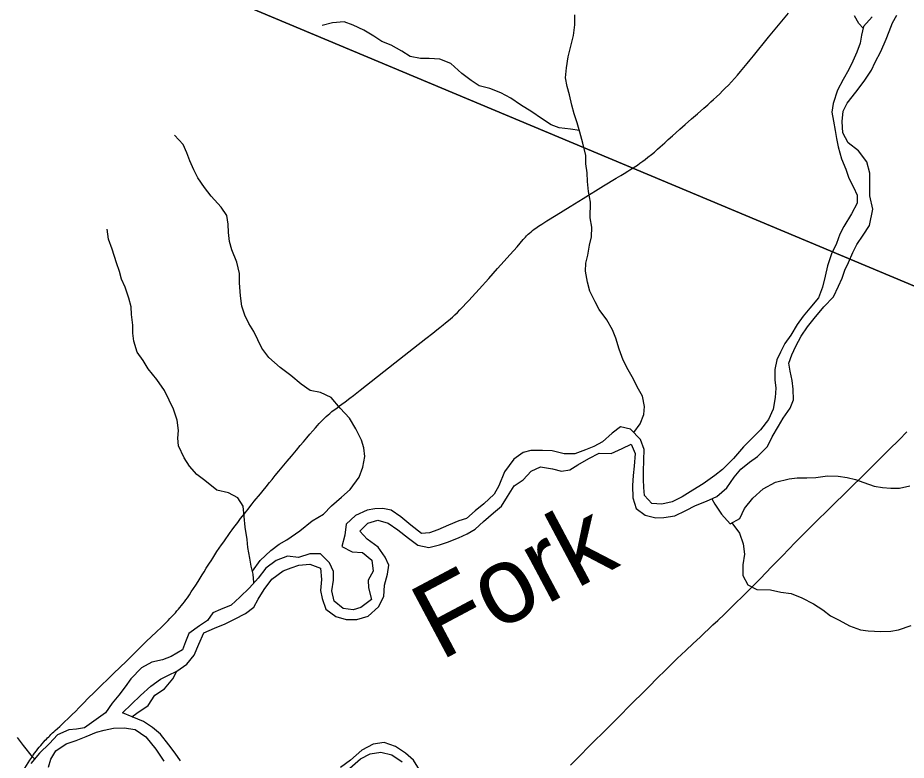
# Model space of a CAD drawing. Extents: x 1442749 to 1756758, y 235267 to 677782.
# Drawn here: x 1553326 to 1559123, y 518732 to 523577 of the extents above; entities that cross this region are included whole.
import ezdxf

# ---------------------------------------------------------------- set-up
doc = ezdxf.new("R2010")
doc.units = 0
for name, color, linetype in [('GM_X_County_Road', 7, 'Continuous'), ('GM_X_Major_River', 7, 'Continuous'), ('GM_X_Major_River_Text', 7, 'Continuous'), ('GM_X_Minor_River', 7, 'Continuous'), ('GM_X_Township', 7, 'Continuous')]:
    doc.layers.add(name, color=color, linetype=linetype)

msp = doc.modelspace()

# ---------------------------------------------------------------- linework, layer by layer
at = {"layer": 'GM_X_County_Road'}
for points in [[(1557368.7, 522616.1), (1557385.2, 522628.2), (1557403.4, 522641.2), (1557419.1, 522652.9), (1557437.7, 522667.3), (1557460.3, 522685), (1557479.4, 522700.7), (1557500.7, 522718.5), (1557517.6, 522733.7), (1557546.7, 522760.1), (1557570.4, 522781.6), (1557597, 522805.7), (1557620.4, 522827), (1557644.8, 522849.1), (1557680.3, 522880.4), (1557722.4, 522917.3), (1557761.1, 522951.1), (1557801, 522986.3), (1557827.5, 523009.7), (1557848.7, 523028.4), (1557866.1, 523044), (1557884.7, 523060.9), (1557906, 523080.9), (1557924.7, 523099.1), (1557942.1, 523116.9), (1557962.5, 523137.7), (1557982, 523158.6), (1558002.8, 523181.6), (1558021.9, 523203.3), (1558041, 523225.8), (1558063.2, 523252.3), (1558084, 523277.5), (1558104.6, 523302.4), (1558126.5, 523328.7), (1558225, 523449.8), (1558353.5, 523607.4)], [(1553349.6, 518645.9), (1553405.3, 518732.9), (1553416.7, 518750.9), (1553426, 518764.2), (1553435.5, 518777.8), (1553447.7, 518794.4), (1553456.8, 518806.1), (1553465.4, 518816.9), (1553475.5, 518828.7), (1553484.2, 518839.1), (1553495.5, 518851.9), (1553505.4, 518862.6), (1553512.8, 518870.4), (1553520.2, 518878.2), (1553527.6, 518885.6), (1553534.3, 518892.2), (1553541.4, 518899.2), (1553553.3, 518910.4), (1553561.5, 518918.1), (1553570.1, 518926.1), (1553584, 518939), (1553599.3, 518952.8), (1553629.1, 518981), (1553656, 519006.3), (1553679, 519027.9), (1553703.6, 519052.8), (1553725, 519074.4), (1553751, 519100.8), (1553790.3, 519140.5), (1553820.8, 519170.5), (1553881.7, 519230.2), (1553905.1, 519253.3), (1553928.4, 519276.2), (1553953.4, 519300.5), (1553991, 519337.1), (1554034.3, 519379), (1554164.3, 519507.1), (1554230.3, 519570.5), (1554262.4, 519601.3), (1554277.6, 519615.6), (1554293.2, 519630.8), (1554306.6, 519644.2), (1554318.8, 519656.8), (1554331.7, 519670.3), (1554343.5, 519682.9), (1554353.9, 519694.6), (1554363.9, 519705.9), (1554374.4, 519718.5), (1554383.9, 519729.8), (1554393.9, 519741.5), (1554403, 519753.2), (1554412.5, 519765.3), (1554421.7, 519777.9), (1554432.1, 519792.7), (1554445.5, 519812.2), (1554457.7, 519830.5), (1554472.9, 519853.5), (1554486.6, 519874.5), (1554502.4, 519898.6), (1554515.9, 519920.3), (1554529.7, 519942.4), (1554541.9, 519962), (1554555.8, 519984.5), (1554576.2, 520017.1), (1554586.9, 520033.9), (1554597.9, 520051.2), (1554611.3, 520072.2), (1554625.2, 520093.5), (1554640.4, 520115.6), (1554655.2, 520136.9), (1554669.1, 520157.3), (1554682.9, 520177.2), (1554697.7, 520198.1), (1554711.6, 520217.2), (1554725.5, 520236.3), (1554742.4, 520259.3), (1554754.3, 520275), (1554765.4, 520289.6), (1554779.7, 520308.4), (1554791.9, 520324.4), (1554804.7, 520340.9), (1554817.5, 520357.4), (1554828.4, 520370.8), (1554840.1, 520386), (1554855.3, 520405.1), (1554869.1, 520422.9), (1554881.3, 520438.1), (1554895.6, 520455.9), (1554908.6, 520471.5), (1554926, 520491.9), (1554945.5, 520515.8), (1554968.5, 520543.7), (1554984.6, 520563.1), (1555005.4, 520589.1), (1555028.8, 520617.4), (1555050.9, 520644.3), (1555083.1, 520683.3), (1555111.2, 520716.8), (1555143.9, 520755.8), (1555169.1, 520785.7), (1555189.4, 520809.6), (1555211.2, 520835.2), (1555230.7, 520858.7), (1555249.8, 520881.2), (1555268, 520902), (1555281.5, 520917.3), (1555293.2, 520929.8), (1555304, 520941.1), (1555314.9, 520952), (1555327.5, 520964.1), (1555338.3, 520974.1), (1555350, 520984.9), (1555362.2, 520995.4), (1555375.7, 521006.7), (1555389.5, 521017.5), (1555406.5, 521030.5), (1555425.1, 521044.9), (1555440.3, 521056.1), (1555461.6, 521071.8), (1555492.9, 521094.8), (1555517.1, 521113), (1555560.5, 521146.4), (1555786.2, 521325.7), (1555907.8, 521421.6), (1555987.6, 521484.1), (1556032.8, 521518.8), (1556059.3, 521539.6), (1556080.5, 521556.7), (1556100.9, 521573.1), (1556116.3, 521585.8), (1556135.2, 521601.3), (1556148.2, 521612.6), (1556161.2, 521623.9), (1556176.4, 521637.7), (1556193.8, 521654.7), (1556210.7, 521672), (1556230.7, 521692.4), (1556249.8, 521712.4), (1556269.3, 521732.8), (1556290.2, 521755.4), (1556336.6, 521807), (1556398.7, 521876.4), (1556427.7, 521908.6), (1556456.8, 521940.7), (1556498.5, 521987.6), (1556536.2, 522030.1), (1556561.4, 522058.3), (1556583.5, 522083), (1556603.1, 522105.6), (1556623.9, 522129.5), (1556637.4, 522144.2), (1556646, 522153.8), (1556656, 522164.2), (1556664.7, 522172.4), (1556674.7, 522181.1), (1556684.7, 522188.9), (1556695.5, 522197.2), (1556705.5, 522204.6), (1556722.9, 522216.3), (1556745.4, 522231), (1556778.3, 522251.9), (1556837.9, 522288.8), (1556929.5, 522344.8), (1557015.1, 522396.7), (1557148.2, 522479.3), (1557230.7, 522529.2), (1557259.7, 522546.6), (1557282.3, 522560.5), (1557305.8, 522575.2), (1557319.9, 522584.5), (1557368.7, 522616.1)], [(1556933, 518700.8), (1556996.4, 518764.5), (1557048.2, 518816.5), (1557088.7, 518857.8), (1557142.6, 518911.7), (1557229.5, 518998.4), (1557341.3, 519110.5), (1557400.9, 519170.3), (1557444.3, 519213.6), (1557498.3, 519267.4), (1557551.2, 519320.3), (1557586.2, 519354.4), (1557628.2, 519395.4), (1557684.3, 519449.2), (1557731.6, 519493.4), (1557777.2, 519536.1), (1557861.4, 519615.4), (1557892.4, 519644.8), (1557936.2, 519686), (1557978.4, 519726.7), (1558020.6, 519767.1), (1558044.1, 519790.2), (1558081.2, 519826.2), (1558116.3, 519861.3), (1558169.9, 519915.7), (1558246.4, 519995.3), (1558314.7, 520065.9), (1558398.3, 520152.3), (1558461, 520215.4), (1558524.1, 520278.9), (1558625.9, 520378.3), (1558748.8, 520498.1), (1558853.6, 520602), (1558944.2, 520692.3), (1559011.5, 520759.4), (1559076.9, 520823.8), (1559127.5, 520875.4)]]:
    msp.add_lwpolyline(points, dxfattribs=at)
at = {"layer": 'GM_X_Major_River'}
msp.add_line((1558904.5, 522328.8), (1558885.8, 522415.4), dxfattribs=at)
for points in [[(1558885.8, 522415.4), (1558885.9, 522487.5), (1558884.1, 522563.7), (1558866.2, 522636.3), (1558812.2, 522707.9), (1558743.7, 522759.9), (1558709.5, 522825), (1558705.6, 522899.2), (1558711.6, 522967.1), (1558737.1, 523020.5), (1558793.1, 523091.1), (1558847.2, 523163.7), (1558895.2, 523234.5), (1558920.7, 523287.9), (1558956.7, 523357.1), (1558991, 523436.3), (1559010.4, 523487.8), (1559034, 523543.2), (1559061.5, 523594.6)], [(1558901.1, 523583), (1558843.4, 523520.5), (1558831.7, 523462.7), (1558822.2, 523410.9), (1558800.6, 523353.4), (1558774.9, 523294), (1558747.3, 523238.6), (1558711.5, 523173.5), (1558673.5, 523104.4), (1558645, 523017.1), (1558637.4, 522961.2), (1558647.7, 522902.8), (1558660, 522840.3), (1558668.5, 522790), (1558679, 522735.6), (1558700.7, 522656.9), (1558728.8, 522590), (1558749.1, 522531.3), (1558779.5, 522472.4), (1558802, 522419.7), (1558802.5, 522367.6), (1558766.5, 522298.5), (1558716.2, 522215.7), (1558688.7, 522164.4), (1558666.9, 522102.9), (1558635, 522035.6), (1558608.8, 521958.2), (1558592.9, 521890.5), (1558576.8, 521818.9), (1558550.8, 521749.5), (1558492.9, 521680.9), (1558449.4, 521630), (1558411.9, 521575), (1558369.9, 521506), (1558330.3, 521451), (1558302.7, 521395.7), (1558277.3, 521344.3), (1558265.5, 521282.5), (1558265.6, 521214.4), (1558272, 521160.1), (1558268.2, 521098.1), (1558254.1, 521022.4), (1558224.2, 520955.1), (1558172.3, 520888.4), (1558122.8, 520837.7), (1558061.1, 520777.3), (1557994.9, 520701), (1557924.8, 520628.8)], [(1554811.9, 519689.1), (1554865.1, 519731.7), (1554894.6, 519783), (1554934.4, 519846), (1554984.3, 519912.7), (1555057.9, 519968.8), (1555108.4, 519987.4), (1555158.9, 520004), (1555231.1, 520012.1), (1555300.4, 519986.1), (1555308.3, 519911.8), (1555300.2, 519839.9), (1555310.7, 519787.5), (1555334.7, 519718.7), (1555401.4, 519670.8), (1555468.8, 519650.9), (1555538.8, 519651), (1555611.4, 519673), (1555679.2, 519733.2), (1555713.1, 519800.4), (1555719.2, 519874.4), (1555737.2, 519946), (1555747, 520005.8), (1555722.4, 520056.6), (1555676.3, 520122), (1555605.8, 520174), (1555557.3, 520227.4), (1555610.7, 520278), (1555675.3, 520298.3), (1555742.7, 520278.4), (1555805.5, 520236.6), (1555876, 520180.6), (1555936.6, 520134.8), (1556008.3, 520120.8), (1556076.7, 520137), (1556129.2, 520155.5), (1556202, 520183.6), (1556258.8, 520210), (1556309.7, 520240.7), (1556365.1, 520289.2), (1556430.7, 520347.5), (1556482, 520390.2), (1556521.8, 520453.2), (1556563.7, 520522.2), (1556622.9, 520562.6), (1556674.5, 520617.3), (1556737.3, 520645.6), (1556814.9, 520633.4), (1556872.5, 520617.8), (1556926.7, 520626.3), (1556979.7, 520658.9), (1557050.9, 520701), (1557119.8, 520735.2), (1557197.8, 520733), (1557268.8, 520767.1), (1557327.5, 520793.6), (1557353.8, 520732.7), (1557347.4, 520650.8), (1557341.7, 520590.8), (1557335.8, 520524.9), (1557339.5, 520444.6), (1557359.5, 520374), (1557418.3, 520332.3), (1557489.8, 520314.3), (1557541.9, 520316.8), (1557612.2, 520326.9), (1557685.2, 520361), (1557748.2, 520395.3), (1557819, 520423.4), (1557887.8, 520453.5), (1557951.4, 520509.9), (1557999.4, 520578.7), (1558042.9, 520631.6), (1558100.2, 520676.1), (1558153.3, 520714.7), (1558217.1, 520779), (1558246.9, 520842.3), (1558288.9, 520911.2), (1558320.4, 520964.5), (1558366.3, 521029.3), (1558387.9, 521084.8), (1558385.8, 521153), (1558379.4, 521209.3), (1558365.1, 521269.8), (1558356.6, 521322.1), (1558376.2, 521377.6), (1558401.9, 521435), (1558437.7, 521500.1), (1558479.5, 521561.1), (1558521, 521614), (1558585.2, 521690.4), (1558649.1, 521756.8), (1558681, 521826), (1558704.5, 521877.4), (1558722, 521929), (1558745.4, 521980.5), (1558775.3, 522045.8), (1558800.8, 522097.2), (1558842.5, 522158.1), (1558882.3, 522221.1), (1558904.5, 522328.8)], [(1557924.8, 520628.8), (1557873.7, 520590.2), (1557798.2, 520536.1), (1557731, 520493.9), (1557659.8, 520451.8), (1557594.8, 520417.5), (1557528.4, 520403.4), (1557462.5, 520407.2), (1557413.9, 520458.6), (1557409.5, 520512.8), (1557408.9, 520562.9), (1557408.5, 520617), (1557410.5, 520689.1), (1557412.5, 520759.2), (1557388.4, 520825.9), (1557324.3, 520891.8), (1557258.8, 520907.6), (1557203.6, 520867.1), (1557141.9, 520808.7), (1557085.1, 520780.2), (1557030.5, 520757.7), (1556959.7, 520731.6), (1556891.7, 520731.5), (1556812.3, 520751.7), (1556750.3, 520753.4), (1556674.3, 520753.5), (1556624, 520740.9), (1556562.7, 520696.5), (1556500.4, 520614.1), (1556463.8, 520522.9), (1556434.2, 520467.6), (1556366.4, 520405.4), (1556309.1, 520358.9), (1556253.7, 520310.4), (1556203.2, 520293.7), (1556136.4, 520265.5), (1556065.5, 520235.4), (1556011, 520216.9), (1555958.9, 520212.3), (1555890.4, 520266.3), (1555825.9, 520320.2), (1555761.2, 520364), (1555707.5, 520375.5), (1555655.4, 520373), (1555605.2, 520364.3), (1555530.2, 520328.3), (1555468.6, 520271.9), (1555460.5, 520200), (1555440.4, 520126.5), (1555507.4, 520092.6), (1555575.3, 520086.7), (1555635.8, 520036.9), (1555643.8, 519966.6), (1555612.1, 519907.4), (1555614.7, 519857.2), (1555634.5, 519780.5), (1555565, 519728.4), (1555514.6, 519713.8), (1555448.8, 519721.6), (1555390.2, 519769.3), (1555374.1, 519837.8), (1555386.1, 519907.6), (1555385.7, 519963.7), (1555359.4, 520020.5), (1555301, 520078.2), (1555231, 520078.2), (1555156.3, 520054.2), (1555084.6, 520064.2), (1555011.8, 520036.2), (1554944.4, 519985.9), (1554894.5, 519921.2), (1554838.7, 519856.6), (1554774.9, 519796.3), (1554717.4, 519743.8), (1554648.6, 519715.6), (1554598, 519695), (1554562.6, 519643.9), (1554511.6, 519609.2), (1554442.1, 519559.1), (1554420.6, 519505.6), (1554401.1, 519452), (1554325.8, 519408), (1554269.2, 519387.6), (1554200.8, 519371.4), (1554133.7, 519335.2), (1554063.7, 519263), (1554026.1, 519210), (1553984.6, 519157), (1553941.1, 519104.2), (1553897.3, 519041.3), (1553836.1, 518998.9), (1553760.5, 518942.9), (1553708.3, 518934.3), (1553658.1, 518929.7), (1553585.2, 518897.7), (1553531.6, 518841), (1553467.8, 518778.7), (1553409.8, 518710.2)], [(1554388.4, 518727.2), (1554351.8, 518778.3), (1554311.4, 518833.5), (1554257.3, 518901.1), (1554204.6, 518946.6), (1554145.7, 518984.3), (1554072.6, 519014.4), (1554009.3, 519042.2), (1554067, 519098.7), (1554126.6, 519155.1), (1554194.3, 519215.4), (1554257.6, 519261.7), (1554308.3, 519286.3), (1554363.1, 519312.9), (1554428.4, 519359.1), (1554476.1, 519417.9), (1554506.1, 519489.2), (1554540.2, 519562.4), (1554609.2, 519594.5), (1554678, 519622.7), (1554738.8, 519653), (1554811.9, 519689.1)], [(1553525.2, 518687), (1553540.6, 518738.6), (1553574.2, 518793.8), (1553641.6, 518840), (1553706.1, 518860.3), (1553772.9, 518886.5), (1553839.7, 518914.7), (1553890.1, 518929.3), (1553950.5, 518941.6)], [(1553950.5, 518941.6), (1554020.5, 518943.7), (1554092.3, 518933.7), (1554160.9, 518885.8), (1554226.5, 518803.8), (1554278.3, 518726.2)], [(1555946.8, 518670.1), (1555906.6, 518733.3), (1555855.9, 518778.8), (1555791.1, 518822.7), (1555715.8, 518846.8), (1555643.5, 518836.8), (1555570.4, 518798.7), (1555496.6, 518732.6), (1555431.2, 518684.4)], [(1555493.1, 518680.6), (1555560.8, 518740.9), (1555625.7, 518773.1), (1555694.1, 518785.3), (1555765.6, 518767.3), (1555834.2, 518721.3)]]:
    msp.add_lwpolyline(points, dxfattribs=at)
at = {"layer": 'GM_X_Minor_River'}
for points in [[(1557345.6, 520869.9), (1557386.6, 520927.1), (1557409.8, 520988.7), (1557414.9, 521040.7), (1557402.2, 521107.1), (1557367.5, 521167.9), (1557342.5, 521218.5), (1557307.7, 521279.3), (1557275, 521342), (1557250.5, 521414.6), (1557228, 521487.2), (1557207, 521539.7), (1557168.4, 521606.6), (1557119.8, 521673.7), (1557092.8, 521724.3), (1557058.2, 521793.1), (1557043.4, 521851.5), (1557028.9, 521923.9), (1557031.9, 521976), (1557045, 522027.8), (1557056.3, 522093.7), (1557069.4, 522147.5), (1557070.7, 522209.6), (1557060, 522271.9), (1557062, 522374.1), (1557049.4, 522442.4), (1557042.8, 522508.7), (1557039.9, 522564.9), (1557033.1, 522623.1), (1557032.3, 522679.2), (1557011.9, 522757.8), (1556993.3, 522830.3), (1556974.6, 522890.7), (1556955.7, 522949.2), (1556940.9, 523007.6), (1556926.3, 523074), (1556909.4, 523128.5), (1556900.5, 523184.7), (1556905.9, 523250.8), (1556917.4, 523322.7), (1556936.9, 523400.4), (1556952.2, 523462.2), (1556959.6, 523530.2), (1556960.9, 523596.3)], [(1558840.9, 523508.1), (1558814, 523539.7), (1558785.1, 523590.4)], [(1556990, 522841.1), (1556931.7, 522849.5), (1556857.9, 522859), (1556806.3, 522878), (1556743.1, 522919.3), (1556680, 522962.7), (1556604.9, 523008.2), (1556541.8, 523051.5), (1556476.5, 523086.9), (1556405.1, 523116.4), (1556335.4, 523131.8), (1556284.1, 523166.8), (1556223, 523214.1), (1556150.3, 523277.7), (1556078.9, 523307.1), (1556009, 523310.5), (1555953, 523311.6), (1555885.3, 523325), (1555831.9, 523358.1), (1555762.7, 523397.5), (1555701.2, 523422.8), (1555647.9, 523455.9), (1555582.7, 523495.2), (1555513.4, 523528.7), (1555455.8, 523549.9), (1555379.6, 523543.3), (1555311.3, 523526.6)], [(1554857.6, 519964.9), (1554908, 520036.3), (1554977.4, 520101), (1555030.2, 520142.1), (1555080.8, 520171.1), (1555166, 520229.6), (1555247.3, 520294.1), (1555320.2, 520336.7), (1555373.4, 520391.8), (1555438.5, 520448.6), (1555493.6, 520499.6), (1555553.2, 520578.5), (1555576.5, 520644.2), (1555590, 520714), (1555583.1, 520770.3), (1555568.1, 520820.7), (1555531.7, 520895.5), (1555491.1, 520964.5), (1555428.4, 521029.8), (1555369.8, 521099.1), (1555300.5, 521132.5), (1555232.7, 521143.8), (1555175.5, 521185), (1555106.7, 521242.5), (1555037.7, 521294), (1554963.1, 521359.5), (1554918.3, 521420.5), (1554891.4, 521475.1), (1554866.5, 521529.7), (1554833.6, 521582.5), (1554806.7, 521637.1), (1554787.9, 521695.6), (1554779.3, 521761.9), (1554773, 521848.2), (1554772.2, 521908.3), (1554755.8, 521982.7), (1554721.4, 522063.6), (1554706.5, 522116), (1554699.7, 522176.2), (1554698.8, 522230.3), (1554689.9, 522286.6), (1554653.1, 522341.4), (1554586.5, 522412.8), (1554543.7, 522469.8), (1554500.9, 522532.8), (1554474, 522585.4), (1554449.2, 522644), (1554428.3, 522696.5), (1554405.3, 522749), (1554348.6, 522810.3)], [(1554865.8, 519888), (1554865.1, 519892.9), (1554862.2, 519947), (1554849.2, 519997.4), (1554840.3, 520051.7), (1554827.7, 520120), (1554822.8, 520172.2), (1554808.4, 520252.6), (1554803.9, 520322.8), (1554797.2, 520389.1), (1554762.3, 520443.9), (1554701, 520477.1), (1554625.4, 520494.7), (1554546.7, 520558.3), (1554493.5, 520597.4), (1554446.5, 520650.5), (1554411.6, 520705.2), (1554375.2, 520784.1), (1554370.3, 520834.3), (1554373.3, 520884.3), (1554366.6, 520950.5), (1554342.1, 521023.2), (1554313.3, 521081.8), (1554282.6, 521144.5), (1554232, 521215.7), (1554177.5, 521286.9), (1554144.6, 521339.6), (1554105.7, 521394.5), (1554083.2, 521467), (1554076.2, 521519.3), (1554075.3, 521571.4), (1554068.7, 521639.6), (1554065.7, 521689.8), (1554050.9, 521748.2), (1554026.3, 521818.8), (1554003.4, 521871.3), (1553988.4, 521921.7), (1553969.6, 521978.2), (1553941.4, 522066.9), (1553916.7, 522131.5), (1553908, 522197.8)], [(1557854.2, 520438.8), (1557873.9, 520402.6), (1557916.6, 520337.6), (1557973.3, 520274.4), (1558036, 520309.2), (1558067.4, 520374.7), (1558122.7, 520441.8), (1558190, 520502.5), (1558268.9, 520547.1), (1558359.4, 520569.3), (1558411.5, 520574.3), (1558473.5, 520575.1), (1558533.6, 520577.9), (1558609.8, 520588.4), (1558677.8, 520585.1), (1558737.6, 520577.9), (1558791.3, 520564.8), (1558846.9, 520543.7), (1558912.5, 520520.4), (1558968.3, 520511.3), (1559022.2, 520508.2), (1559078.2, 520507.1), (1559146.5, 520521.8)], [(1557984.6, 520280.7), (1558034.1, 520213.1), (1558058.7, 520144.5), (1558067.3, 520076.2), (1558055.8, 520006.3), (1558056.4, 519938.2), (1558089.2, 519877.4), (1558148.6, 519846.2), (1558236.6, 519844.5), (1558304.3, 519829.1), (1558372.1, 519819.8), (1558441.5, 519792.4), (1558518.7, 519752.8), (1558577.9, 519713.5), (1558629.1, 519674.5), (1558684.5, 519645.3), (1558751.8, 519609.9), (1558823.3, 519582.5), (1558875.1, 519575.5), (1558957.1, 519571.8), (1559023.1, 519574.5), (1559073.3, 519583.6), (1559155.9, 519612)], [(1554068.9, 519016), (1554103.5, 519038.4), (1554176.6, 519089.1), (1554219.9, 519156.3), (1554282.8, 519197.2), (1554338.2, 519264.2), (1554363.4, 519313)], [(1553435.6, 518740.6), (1553421.6, 518753.4), (1553363.1, 518828.6), (1553324.2, 518881.5)]]:
    msp.add_lwpolyline(points, dxfattribs=at)
at = {"layer": 'GM_X_Township'}
for points in [[(1570073.6, 513943.9), (1565959.1, 517425.5), (1564776, 518401.2), (1563405.3, 519560.1), (1563130, 519792.8), (1562276.7, 520514.3), (1559821.1, 521555), (1557364.9, 522584.6), (1554149.7, 523932.3), (1552093.6, 524698.1), (1549955.6, 525494.5), (1547776.9, 526306), (1548052.5, 529426.3), (1548058.9, 529499.7), (1548609.4, 535719), (1548703.3, 536778.9), (1549067.9, 540794.2), (1549399.3, 540776.8), (1554905.7, 540487.3), (1558042.4, 540322.3), (1561723.7, 540198.8), (1566007.1, 539894.4), (1574567.9, 539458.5)], [(1545352.6, 499330.6), (1545798, 504043.7), (1545822.1, 504298.4), (1546297.7, 509605.7), (1546686.4, 513989.1), (1546925.5, 516687), (1547324.3, 521188.2), (1547463.3, 522758.3), (1547776.9, 526306), (1549955.6, 525494.5), (1552093.6, 524698.1), (1554149.7, 523932.3), (1557364.9, 522584.6), (1559821.1, 521555), (1562276.7, 520514.3), (1563130, 519792.8), (1563405.3, 519560.1), (1564776, 518401.2), (1565959.1, 517425.5), (1570073.6, 513943.9)]]:
    msp.add_lwpolyline(points, dxfattribs=at)

# ---------------------------------------------------------------- texts
at = {"layer": 'GM_X_Major_River_Text'}
msp.add_text('Fork', height=500, rotation=28.00706, dxfattribs=at).set_placement((1556083.6, 519378))

doc.saveas('drawing.dxf')
